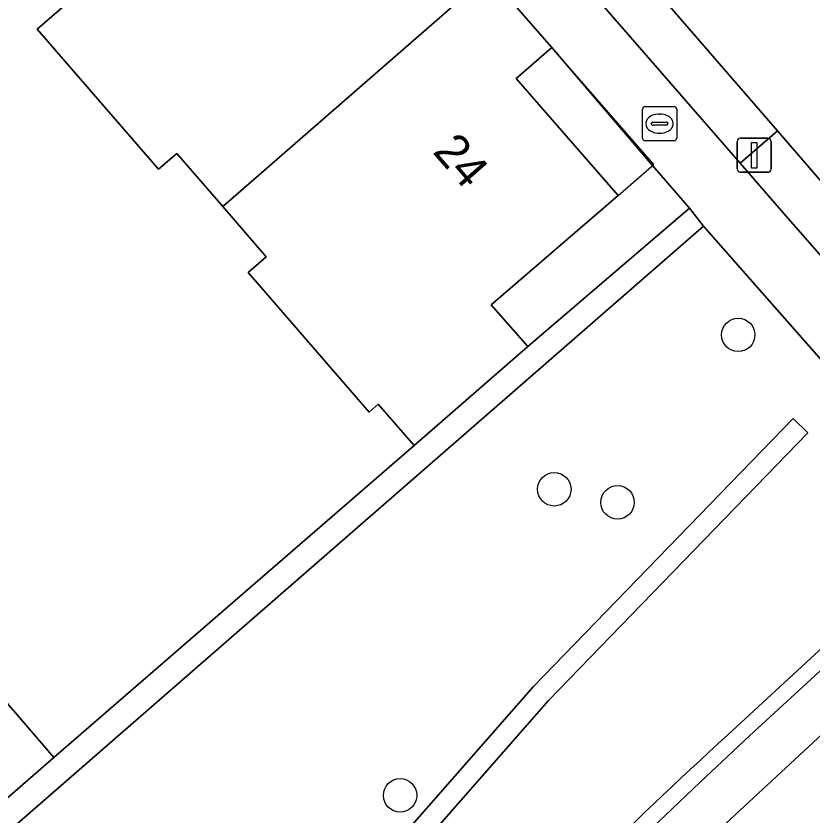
# Model space of a CAD drawing. Extents: x 155887 to 156869, y 383880 to 384678.
# Drawn here: x 156341.53 to 156364.81, y 384183.51 to 384206.87 of the extents above; entities that cross this region are included whole.
import ezdxf

# ---------------------------------------------------------------- set-up
doc = ezdxf.new("R2010")
doc.units = 0
for name, color, linetype in [('IMGEO_Berm_groen', 7, 'Continuous'), ('IMGEO_Boom', 7, 'Continuous'), ('IMGEO_Brandkraan', 7, 'Continuous'), ('IMGEO_Erf', 7, 'Continuous'), ('IMGEO_Fietspad_gesloten', 7, 'Continuous'), ('IMGEO_Groenvoorziening', 7, 'Continuous'), ('IMGEO_Haag', 7, 'Continuous'), ('IMGEO_Lichtmast', 7, 'Continuous'), ('IMGEO_Muur', 7, 'Continuous'), ('IMGEO_Pand', 7, 'Continuous'), ('IMGEO_Pand_nummerreeks', 7, 'Continuous'), ('IMGEO_Pand_overbouw', 7, 'Continuous'), ('IMGEO_Voetpad_open', 7, 'Continuous')]:
    doc.layers.add(name, color=color, linetype=linetype)

msp = doc.modelspace()

# ---------------------------------------------------------------- linework, layer by layer
at = {"layer": 'IMGEO_Berm_groen'}
msp.add_lwpolyline([(156333.453, 384236.224), (156358.843, 384206.998), (156362.704, 384202.562), (156363.215, 384203.005), (156363.796, 384203.508), (156359.945, 384207.962), (156335.855, 384235.751)], dxfattribs=at)
at = {"layer": 'IMGEO_Boom'}
for centre in [(156362.649, 384197.545), (156357.27, 384193.033), (156359.119, 384192.651), (156352.761, 384184.087)]:
    msp.add_circle(centre, 0.489, dxfattribs=at)
at = {"layer": 'IMGEO_Brandkraan'}
for p, q in [((156359.848, 384203.294), (156359.848, 384204.146)), ((156359.923, 384204.22), (156360.775, 384204.22)), ((156360.849, 384204.146), (156360.849, 384203.294)), ((156360.336, 384204), (156360.361, 384204)), ((156360.107, 384203.714), (156360.107, 384203.726)), ((156360.545, 384203.677), (156360.147, 384203.677)), ((156360.15, 384203.763), (156360.548, 384203.763)), ((156360.591, 384203.726), (156360.591, 384203.714)), ((156360.359, 384203.44), (156360.334, 384203.44)), ((156360.775, 384203.22), (156359.923, 384203.22))]:
    msp.add_line(p, q, dxfattribs=at)
for points in [[(156359.848, 384203.294), (156359.848, 384204.146)], [(156359.923, 384204.22), (156360.775, 384204.22)], [(156360.849, 384204.146), (156360.849, 384203.294)], [(156360.775, 384203.22), (156359.923, 384203.22)]]:
    msp.add_lwpolyline(points, dxfattribs=at)
for centre, radius, start, end in [((156359.925, 384204.144), 0.0765, 91.552, 178.448), ((156359.925, 384204.144), 0.0765, 91.552, 178.448), ((156360.773, 384204.144), 0.0765, 1.552, 88.448), ((156360.773, 384204.144), 0.0765, 1.552, 88.448), ((156360.147, 384203.723), 0.0403, 85.8775, 175.7526), ((156360.144, 384203.713), 0.0366, 178.938, 274.7102), ((156360.548, 384203.72), 0.043, 264.8664, 352.4533), ((156360.552, 384203.725), 0.0386, 1.7309, 96.639), ((156359.925, 384203.296), 0.0765, 181.552, 268.448), ((156359.925, 384203.296), 0.0765, 181.552, 268.448), ((156360.773, 384203.296), 0.0765, 271.552, 358.448), ((156360.773, 384203.296), 0.0765, 271.552, 358.448)]:
    msp.add_arc(centre, radius, start, end, dxfattribs=at)
for centre, major_axis, ratio, start_param, end_param in [((156360.335, 384203.72), (-0.387, 0.002), 0.722429, 4.712389, 7.853982), ((156360.36, 384203.72), (-0.39, 0.002), 0.717154, 1.570796, 4.712389)]:
    msp.add_ellipse(centre, major_axis=major_axis, ratio=ratio, start_param=start_param, end_param=end_param, dxfattribs=at)
at = {"layer": 'IMGEO_Erf'}
msp.add_lwpolyline([(156319.24, 384210.63), (156326.656, 384202.13), (156331.184, 384206.065), (156333.783, 384203.075), (156336.432, 384200.027), (156331.904, 384196.092), (156337.983, 384189.1), (156338.722, 384189.743), (156342.636, 384185.196), (156353.172, 384194.311), (156352.124, 384195.519), (156351.86, 384195.29), (156348.584, 384199.067), (156348.322, 384199.368), (156348.85, 384199.824), (156347.575, 384201.293), (156346.229, 384202.845), (156345.701, 384202.386), (156342.151, 384206.479), (156345.646, 384209.51)], dxfattribs=at)
msp.add_lwpolyline([(156361.225, 384201.247), (156360.141, 384202.492), (156357.194, 384205.948), (156356.156, 384205.039), (156359.134, 384201.624), (156355.426, 384198.423), (156356.497, 384197.201)], close=True, dxfattribs=at)
at = {"layer": 'IMGEO_Fietspad_gesloten'}
for points in [[(156335.855, 384235.751), (156359.945, 384207.962), (156363.796, 384203.508), (156369.098, 384197.376), (156371.169, 384195.025), (156371.638, 384194.467), (156374.321, 384196.835), (156367.112, 384204.827), (156361.847, 384210.682), (156359.188, 384213.905), (156355.815, 384217.807), (156352.885, 384221.197), (156350.694, 384223.801), (156348.992, 384225.783), (156347.743, 384227.138), (156345.293, 384229.992), (156342.443, 384233.313), (156338.817, 384237.517), (156335.908, 384240.888), (156332.796, 384244.497), (156326.364, 384251.411), (156321.923, 384256.464), (156320.09, 384258.879), (156318.171, 384261.203)], [(156371.486, 384191.839), (156370.363, 384190.785), (156367.123, 384187.745), (156360.952, 384182.023)]]:
    msp.add_lwpolyline(points, dxfattribs=at)
at = {"layer": 'IMGEO_Groenvoorziening'}
for points in [[(156363.796, 384203.508), (156363.215, 384203.005), (156362.704, 384202.562), (156364.039, 384201.029), (156370.114, 384194.106), (156371.169, 384195.025), (156369.098, 384197.376)], [(156361.631, 384200.724), (156361.225, 384201.247), (156356.497, 384197.201), (156353.172, 384194.311), (156342.636, 384185.196), (156339.596, 384182.55), (156336.622, 384179.961), (156331.039, 384175.08), (156329.021, 384173.315), (156326.986, 384171.536), (156327.46, 384171.061), (156331.521, 384174.522)], [(156326.381, 384152.579), (156339.3, 384166.483), (156344.767, 384172.8), (156357.098, 384186.856), (156364.686, 384194.681), (156364.255, 384195.099), (156356.657, 384187.263), (156344.315, 384173.194), (156338.853, 384166.884), (156325.941, 384152.987)], [(156344.767, 384172.8), (156339.3, 384166.483), (156326.381, 384152.579), (156325.941, 384152.987), (156338.853, 384166.884), (156344.315, 384173.194), (156356.657, 384187.263), (156364.255, 384195.099), (156364.686, 384194.681), (156357.098, 384186.856)]]:
    msp.add_lwpolyline(points, close=True, dxfattribs=at)
msp.add_lwpolyline([(156362.607, 384186.101), (156369.178, 384192.157), (156361.631, 384200.724), (156331.521, 384174.522), (156327.46, 384171.061), (156327.723, 384168.516), (156319.647, 384161.786), (156318.439, 384163.205), (156315.287, 384160.478), (156316.645, 384158.911), (156327.376, 384146.523), (156331.408, 384150.854), (156337.184, 384157.409), (156341.904, 384162.995), (156347.557, 384170.029)], dxfattribs=at)
msp.add_arc((156476.826, 384061.083), 169.338, 132.41568, 136.4105, dxfattribs=at)
at = {"layer": 'IMGEO_Haag'}
for points in [[(156371.169, 384195.025), (156369.098, 384197.376), (156363.796, 384203.508), (156363.215, 384203.005), (156362.704, 384202.562), (156364.039, 384201.029), (156370.114, 384194.106)], [(156361.631, 384200.724), (156361.225, 384201.247), (156356.497, 384197.201), (156353.172, 384194.311), (156342.636, 384185.196), (156339.596, 384182.55), (156336.622, 384179.961), (156331.039, 384175.08), (156329.021, 384173.315), (156326.986, 384171.536), (156327.46, 384171.061), (156331.521, 384174.522)], [(156326.381, 384152.579), (156339.3, 384166.483), (156344.767, 384172.8), (156357.098, 384186.856), (156364.686, 384194.681), (156364.255, 384195.099), (156356.657, 384187.263), (156344.315, 384173.194), (156338.853, 384166.884), (156325.941, 384152.987)]]:
    msp.add_lwpolyline(points, close=True, dxfattribs=at)
at = {"layer": 'IMGEO_Lichtmast'}
for p, q in [((156362.618, 384202.397), (156362.618, 384203.197)), ((156362.618, 384203.197), (156362.618, 384202.397)), ((156362.718, 384203.297), (156363.508, 384203.297)), ((156363.508, 384203.297), (156362.718, 384203.297)), ((156363.608, 384203.197), (156363.608, 384202.397)), ((156363.608, 384202.397), (156363.608, 384203.197)), ((156363.508, 384202.297), (156362.718, 384202.297)), ((156362.718, 384202.297), (156363.508, 384202.297))]:
    msp.add_line(p, q, dxfattribs=at)
msp.add_lwpolyline([(156363.038, 384203.172), (156363.188, 384203.172), (156363.188, 384202.422), (156363.038, 384202.422), (156363.038, 384203.172)], dxfattribs=at)
for centre, start, end in [((156362.718, 384203.197), 90, 180), ((156362.718, 384203.197), 90, 180), ((156363.508, 384203.197), 0, 90), ((156363.508, 384203.197), 360, 90), ((156362.718, 384202.397), 180, 270), ((156362.718, 384202.397), 180, 270), ((156363.508, 384202.397), 270, 0), ((156363.508, 384202.397), 270, 0)]:
    msp.add_arc(centre, 0.1, start, end, dxfattribs=at)
at = {"layer": 'IMGEO_Muur'}
msp.add_lwpolyline([(156342.636, 384185.196), (156353.172, 384194.311)], dxfattribs=at)
at = {"layer": 'IMGEO_Pand'}
for points in [[(156355.343, 384208.07), (156353.425, 384210.269), (156352.405, 384209.389), (156349.423, 384212.785), (156345.646, 384209.51), (156342.151, 384206.479), (156345.701, 384202.386), (156346.229, 384202.845), (156347.575, 384201.293)], [(156355.343, 384208.07), (156347.575, 384201.293), (156348.85, 384199.824), (156348.322, 384199.368), (156348.584, 384199.067), (156351.86, 384195.29), (156352.124, 384195.519), (156353.172, 384194.311), (156356.497, 384197.201), (156355.426, 384198.423), (156359.134, 384201.624), (156356.156, 384205.039), (156357.194, 384205.948)], [(156335.682, 384187.097), (156339.596, 384182.55), (156342.636, 384185.196), (156338.722, 384189.743), (156337.983, 384189.1)]]:
    msp.add_lwpolyline(points, close=True, dxfattribs=at)
at = {"layer": 'IMGEO_Pand_overbouw'}
msp.add_lwpolyline([(156360.179, 384202.526), (156357.194, 384205.948), (156356.156, 384205.039), (156359.134, 384201.624)], close=True, dxfattribs=at)
at = {"layer": 'IMGEO_Voetpad_open'}
for points in [[(156371.638, 384194.467), (156371.169, 384195.025), (156370.114, 384194.106), (156364.039, 384201.029), (156362.704, 384202.562), (156358.843, 384206.998), (156333.453, 384236.224), (156330.765, 384239.365), (156321.523, 384250), (156295.435, 384280.018)], [(156318.88, 384250), (156326.424, 384241.306), (156329.317, 384237.972), (156331.622, 384235.315), (156331.928, 384234.965), (156334.947, 384231.513), (156335.922, 384230.405), (156336.978, 384229.208), (156339.942, 384225.767), (156341.856, 384223.579), (156343.716, 384221.453), (156346.679, 384218.03), (156350.442, 384213.689), (156353.425, 384210.269), (156355.343, 384208.07), (156357.194, 384205.948), (156360.141, 384202.492), (156361.225, 384201.247), (156361.631, 384200.724), (156369.178, 384192.157), (156369.476, 384191.797), (156370.363, 384190.785), (156371.486, 384191.839)], [(156342.272, 384162.695), (156349.691, 384171.874), (156350.467, 384172.836), (156351.254, 384173.788), (156352.053, 384174.731), (156352.863, 384175.664), (156353.684, 384176.587), (156354.516, 384177.5), (156355.889, 384178.926), (156357.278, 384180.336), (156358.681, 384181.732), (156360.099, 384183.112), (156361.532, 384184.477), (156362.98, 384185.827), (156369.476, 384191.797), (156369.178, 384192.157), (156362.607, 384186.101)], [(156360.952, 384182.023), (156367.123, 384187.745), (156370.363, 384190.785), (156369.476, 384191.797), (156362.98, 384185.827), (156361.532, 384184.477), (156360.099, 384183.112)]]:
    msp.add_lwpolyline(points, dxfattribs=at)
msp.add_arc((156476.826, 384061.083), 169.338, 132.41568, 136.4105, dxfattribs=at)

# ---------------------------------------------------------------- texts
at = {"layer": 'IMGEO_Pand_nummerreeks'}
msp.add_text('24', height=1, rotation=311.026, dxfattribs=at).set_placement((156353.689, 384202.885))

doc.saveas('drawing.dxf')
